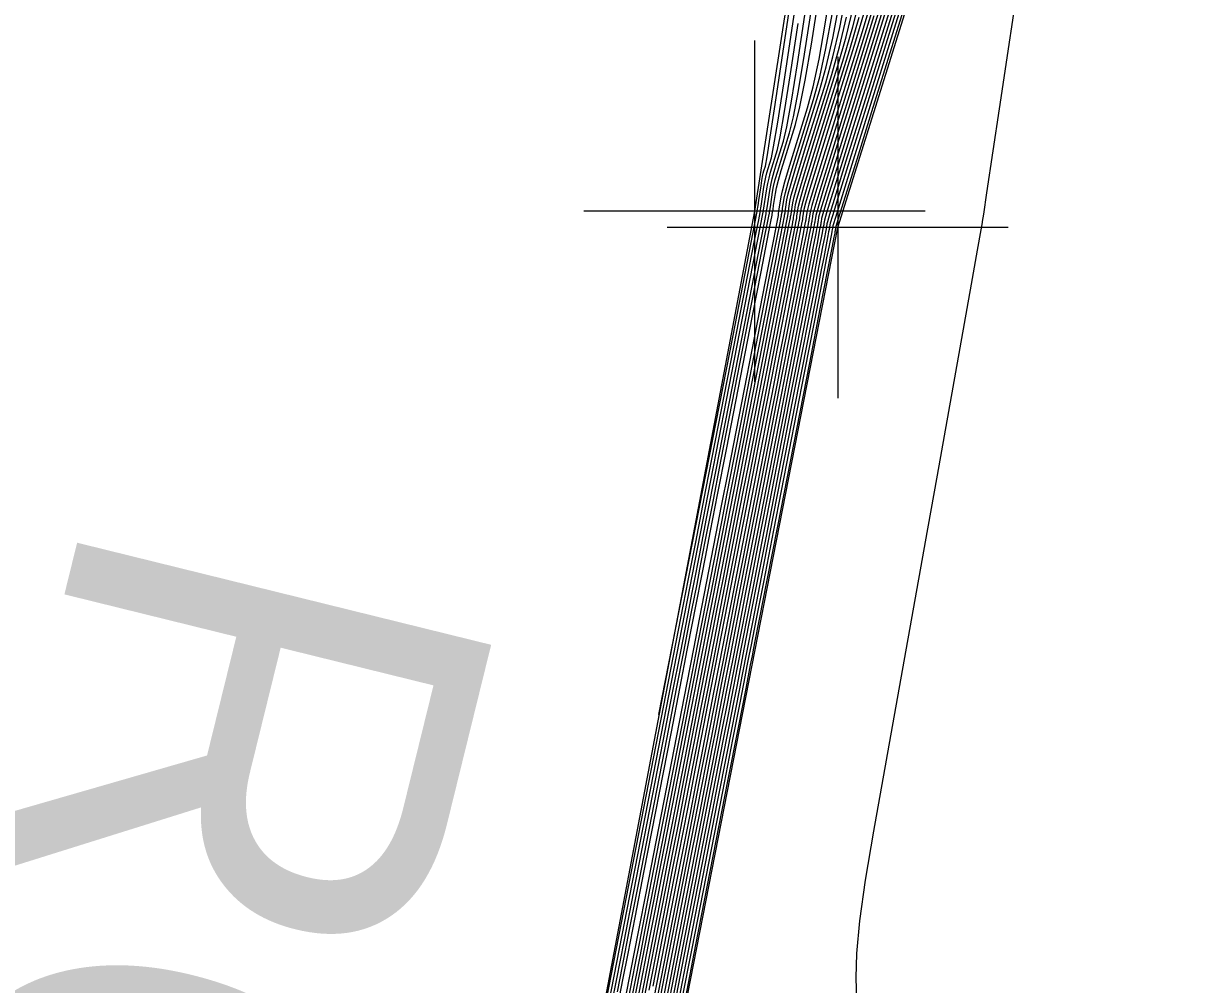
# Model space of a CAD drawing. Extents: x 1724534 to 1727318, y 657156 to 660047.
# Drawn here: x 1725523.62 to 1725537.44, y 659442.27 to 659453.53 of the extents above; entities that cross this region are included whole.
import ezdxf

# ---------------------------------------------------------------- set-up
doc = ezdxf.new("R2010")
doc.units = 0
for name, color, linetype in [('SURVEY - CONTOURS - Index with Text', 7, 'Continuous'), ('SURVEY - CONTOURS - Intermediate with optional Text', 7, 'Continuous'), ('SURVEY - DTM - Breaklines', 7, 'Continuous'), ('SURVEY - DTM - Breaklines - Points - Locators', 7, 'Continuous'), ('SURVEY - NON-TRANSPORTATION - Features', 7, 'Continuous'), ('SURVEY - NON-TRANSPORTATION - Features - Points - Locators', 7, 'Continuous'), ('SURVEY - NON-TRANSPORTATION - Features Text', 7, 'Continuous')]:
    doc.layers.add(name, color=color, linetype=linetype)

msp = doc.modelspace()

# ---------------------------------------------------------------- linework, layer by layer
at = {"layer": 'SURVEY - CONTOURS - Index with Text'}
for points in [[(1725529.777, 659438.637), (1725531.355, 659446.72), (1725531.41, 659447.001), (1725531.497, 659447.449), (1725531.617, 659448.063), (1725531.98, 659449.921), (1725532.184, 659450.967), (1725532.235, 659451.229), (1725532.252, 659451.316), (1725532.252, 659451.317), (1725532.253, 659451.325), (1725532.263, 659451.388), (1725532.271, 659451.443), (1725532.297, 659451.61), (1725532.307, 659451.671), (1725532.318, 659451.728), (1725532.331, 659451.781), (1725532.345, 659451.83), (1725532.385, 659451.957), (1725532.41, 659452.085), (1725532.458, 659452.374), (1725532.528, 659452.824), (1725532.896, 659455.278)], [(1725534.152, 659454.399), (1725533.574, 659452.545), (1725533.385, 659451.937), (1725533.249, 659451.501), (1725533.168, 659451.24), (1725533.141, 659451.151), (1725533.14, 659451.147), (1725533.14, 659451.145), (1725533.139, 659451.142), (1725533.139, 659451.138), (1725533.137, 659451.133), (1725533.134, 659451.117), (1725533.133, 659451.11), (1725533.131, 659451.1), (1725533.129, 659451.087), (1725533.126, 659451.071), (1725533.117, 659451.026), (1725533.096, 659450.921), (1725533.041, 659450.641), (1725532.952, 659450.185), (1725532.829, 659449.554), (1725532.454, 659447.637), (1725532.331, 659447.006), (1725532.242, 659446.55), (1725532.187, 659446.27), (1725532.167, 659446.165), (1725532.158, 659446.12), (1725532.137, 659446.015), (1725532.083, 659445.735), (1725531.994, 659445.279), (1725531.87, 659444.648), (1725531.496, 659442.731), (1725531.372, 659442.1)], [(1725533.798, 659453.911), (1725533.328, 659452.402), (1725533.174, 659451.905), (1725533.063, 659451.547), (1725532.996, 659451.326), (1725532.972, 659451.243), (1725532.966, 659451.207), (1725532.965, 659451.194), (1725532.963, 659451.184), (1725532.962, 659451.175), (1725532.96, 659451.17), (1725532.958, 659451.157), (1725532.953, 659451.134), (1725532.942, 659451.073), (1725532.923, 659450.976), (1725532.896, 659450.841), (1725532.817, 659450.433), (1725532.776, 659450.227), (1725532.715, 659449.913), (1725532.633, 659449.492), (1725532.53, 659448.964), (1725532.227, 659447.414), (1725532.123, 659446.885), (1725532.041, 659446.463), (1725531.979, 659446.147), (1725531.938, 659445.937), (1725531.857, 659445.519), (1725531.816, 659445.31), (1725531.754, 659444.995), (1725531.672, 659444.576), (1725531.57, 659444.051), (1725531.269, 659442.51), (1725531.166, 659441.985)], [(1725533.569, 659453.84), (1725533.445, 659453.422), (1725532.963, 659451.874), (1725532.877, 659451.592), (1725532.824, 659451.412), (1725532.803, 659451.335), (1725532.793, 659451.266), (1725532.786, 659451.225), (1725532.784, 659451.213), (1725532.783, 659451.206), (1725532.781, 659451.197), (1725532.774, 659451.157), (1725532.752, 659451.047), (1725532.717, 659450.865), (1725532.667, 659450.611), (1725532.517, 659449.841), (1725532.456, 659449.532), (1725532.389, 659449.185), (1725532.313, 659448.799), (1725532.23, 659448.375), (1725531.999, 659447.191), (1725531.916, 659446.765), (1725531.771, 659446.024), (1725531.71, 659445.709), (1725531.555, 659444.919), (1725531.494, 659444.605), (1725531.426, 659444.256), (1725531.269, 659443.453), (1725531.042, 659442.289), (1725530.96, 659441.87)], [(1725530.814, 659442.069), (1725530.968, 659442.855), (1725531.029, 659443.168), (1725531.097, 659443.516), (1725531.172, 659443.899), (1725531.254, 659444.318), (1725531.481, 659445.481), (1725531.563, 659445.902), (1725531.639, 659446.289), (1725531.708, 659446.645), (1725531.771, 659446.967), (1725531.931, 659447.785), (1725531.994, 659448.106), (1725532.062, 659448.457), (1725532.137, 659448.838), (1725532.217, 659449.248), (1725532.438, 659450.381), (1725532.511, 659450.754), (1725532.563, 659451.02), (1725532.594, 659451.181), (1725532.605, 659451.236), (1725532.606, 659451.243), (1725532.607, 659451.25), (1725532.61, 659451.266), (1725532.614, 659451.291), (1725532.619, 659451.325), (1725532.634, 659451.427), (1725532.651, 659451.498), (1725532.691, 659451.637), (1725532.753, 659451.843), (1725532.837, 659452.116), (1725533.091, 659452.934), (1725533.183, 659453.255), (1725533.266, 659453.605)]]:
    msp.add_lwpolyline(points, dxfattribs=at)
at = {"layer": 'SURVEY - CONTOURS - Intermediate with optional Text'}
for points in [[(1725531.066, 659445.429), (1725531.934, 659449.875), (1725532.217, 659451.325), (1725532.218, 659451.333), (1725532.228, 659451.398), (1725532.237, 659451.455), (1725532.263, 659451.629), (1725532.272, 659451.688), (1725532.281, 659451.737), (1725532.289, 659451.775), (1725532.296, 659451.802), (1725532.314, 659451.859), (1725532.333, 659451.968), (1725532.447, 659452.708), (1725532.99, 659456.337), (1725533.033, 659456.613), (1725533.049, 659456.712), (1725533.058, 659456.741), (1725533.075, 659456.842), (1725533.117, 659457.123), (1725533.78, 659461.629), (1725533.784, 659461.654), (1725533.793, 659461.715)], [(1725534.081, 659454.302), (1725533.525, 659452.517), (1725533.343, 659451.93), (1725533.212, 659451.51), (1725533.134, 659451.257), (1725533.107, 659451.17), (1725533.105, 659451.159), (1725533.105, 659451.155), (1725533.104, 659451.15), (1725533.103, 659451.145), (1725533.102, 659451.14), (1725533.099, 659451.125), (1725533.097, 659451.115), (1725533.093, 659451.094), (1725533.087, 659451.065), (1725533.08, 659451.025), (1725533.057, 659450.907), (1725533.032, 659450.782), (1725532.976, 659450.495), (1725532.888, 659450.047), (1725532.769, 659449.436), (1725532.409, 659447.592), (1725532.29, 659446.982), (1725532.202, 659446.533), (1725532.146, 659446.246), (1725532.121, 659446.12), (1725532.098, 659446), (1725532.073, 659445.874), (1725532.017, 659445.587), (1725531.929, 659445.139), (1725531.81, 659444.529), (1725531.45, 659442.687), (1725531.331, 659442.077)], [(1725535.317, 659454.276), (1725535.055, 659452.53), (1725534.907, 659451.546), (1725534.87, 659451.297), (1725534.857, 659451.211), (1725534.855, 659451.197), (1725534.84, 659451.113), (1725534.797, 659450.873), (1725534.726, 659450.476), (1725534.326, 659448.238), (1725534.214, 659447.607), (1725533.878, 659445.728), (1725533.581, 659444.065), (1725533.485, 659443.49), (1725533.418, 659443.012), (1725533.381, 659442.631), (1725533.373, 659442.346), (1725533.393, 659441.717)], [(1725534.01, 659454.204), (1725533.476, 659452.488), (1725533.301, 659451.924), (1725533.175, 659451.52), (1725533.099, 659451.274), (1725533.073, 659451.188), (1725533.071, 659451.171), (1725533.07, 659451.165), (1725533.067, 659451.147), (1725533.064, 659451.133), (1725533.055, 659451.089), (1725533.046, 659451.042), (1725533.034, 659450.979), (1725532.997, 659450.789), (1725532.968, 659450.643), (1725532.911, 659450.35), (1725532.825, 659449.908), (1725532.709, 659449.318), (1725532.363, 659447.548), (1725532.248, 659446.958), (1725532.162, 659446.515), (1725532.037, 659445.88), (1725532.009, 659445.733), (1725531.865, 659444.998), (1725531.75, 659444.409), (1725531.405, 659442.643), (1725531.29, 659442.054)], [(1725530.588, 659441.662), (1725530.772, 659442.605), (1725530.834, 659442.924), (1725530.915, 659443.335), (1725531.397, 659445.803), (1725531.478, 659446.22), (1725531.542, 659446.548), (1725531.738, 659447.552), (1725531.801, 659447.875), (1725531.881, 659448.282), (1725532.346, 659450.665), (1725532.411, 659450.999), (1725532.45, 659451.2), (1725532.466, 659451.28), (1725532.469, 659451.299), (1725532.473, 659451.33), (1725532.499, 659451.5), (1725532.514, 659451.567), (1725532.542, 659451.674), (1725532.584, 659451.818), (1725532.809, 659452.543), (1725532.874, 659452.787), (1725532.943, 659453.113), (1725533.016, 659453.521), (1725533.094, 659454.01)], [(1725533.869, 659454.008), (1725533.378, 659452.431), (1725533.216, 659451.912), (1725533.1, 659451.538), (1725533.03, 659451.309), (1725533.006, 659451.225), (1725533, 659451.184), (1725532.998, 659451.175), (1725532.997, 659451.168), (1725532.996, 659451.162), (1725532.989, 659451.129), (1725532.98, 659451.078), (1725532.964, 659450.998), (1725532.942, 659450.887), (1725532.877, 659450.552), (1725532.697, 659449.631), (1725532.59, 659449.082), (1725532.272, 659447.458), (1725532.165, 659446.91), (1725531.984, 659445.983), (1725531.917, 659445.639), (1725531.88, 659445.451), (1725531.82, 659445.143), (1725531.314, 659442.554), (1725531.207, 659442.008)], [(1725533.94, 659454.106), (1725533.427, 659452.459), (1725533.258, 659451.918), (1725533.138, 659451.529), (1725533.065, 659451.291), (1725533.04, 659451.207), (1725533.036, 659451.183), (1725533.035, 659451.175), (1725533.033, 659451.167), (1725533.032, 659451.16), (1725533.031, 659451.155), (1725533.029, 659451.141), (1725533.025, 659451.124), (1725533.017, 659451.084), (1725533.005, 659451.02), (1725532.988, 659450.933), (1725532.937, 659450.67), (1725532.904, 659450.504), (1725532.846, 659450.204), (1725532.761, 659449.769), (1725532.649, 659449.2), (1725532.318, 659447.503), (1725532.206, 659446.934), (1725532.121, 659446.498), (1725532.062, 659446.196), (1725532.03, 659446.029), (1725531.977, 659445.76), (1725531.944, 659445.592), (1725531.886, 659445.291), (1725531.801, 659444.857), (1725531.69, 659444.29), (1725531.359, 659442.599), (1725531.248, 659442.031)], [(1725527.779, 659426.716), (1725531.871, 659447.667), (1725532.575, 659451.275), (1725532.601, 659451.445), (1725532.617, 659451.516), (1725532.654, 659451.646), (1725532.788, 659452.088), (1725533.021, 659452.836), (1725533.106, 659453.138), (1725533.185, 659453.482), (1725533.26, 659453.869)], [(1725530.905, 659442.157), (1725531.088, 659443.094), (1725531.158, 659443.449), (1725531.229, 659443.812), (1725531.301, 659444.181), (1725531.374, 659444.558), (1725531.572, 659445.573), (1725531.646, 659445.951), (1725531.719, 659446.324), (1725531.791, 659446.693), (1725531.862, 659447.057), (1725532.051, 659448.021), (1725532.122, 659448.383), (1725532.193, 659448.748), (1725532.265, 659449.116), (1725532.337, 659449.485), (1725532.53, 659450.473), (1725532.593, 659450.798), (1725532.638, 659451.031), (1725532.666, 659451.172), (1725532.676, 659451.221), (1725532.677, 659451.229), (1725532.678, 659451.235), (1725532.681, 659451.25), (1725532.684, 659451.272), (1725532.688, 659451.301), (1725532.702, 659451.39), (1725532.72, 659451.464), (1725532.765, 659451.619), (1725532.837, 659451.856), (1725532.935, 659452.173), (1725533.233, 659453.129), (1725533.337, 659453.489), (1725533.428, 659453.852)], [(1725533.646, 659453.957), (1725533.515, 659453.52), (1725533.132, 659452.288), (1725533.005, 659451.881), (1725532.914, 659451.583), (1725532.858, 659451.395), (1725532.837, 659451.317), (1725532.827, 659451.254), (1725532.824, 659451.233), (1725532.822, 659451.217), (1725532.82, 659451.205), (1725532.819, 659451.199), (1725532.817, 659451.189), (1725532.81, 659451.153), (1725532.79, 659451.052), (1725532.758, 659450.887), (1725532.713, 659450.657), (1725532.577, 659449.959), (1725532.52, 659449.671), (1725532.454, 659449.331), (1725532.377, 659448.938), (1725532.29, 659448.493), (1725532.044, 659447.235), (1725531.957, 659446.789), (1725531.88, 659446.394), (1725531.813, 659446.049), (1725531.755, 659445.755), (1725531.615, 659445.039), (1725531.558, 659444.746), (1725531.491, 659444.404), (1725531.329, 659443.572), (1725531.087, 659442.334), (1725531.001, 659441.893)], [(1725530.579, 659442.182), (1725530.637, 659442.48), (1725530.722, 659442.912), (1725530.832, 659443.477), (1725531.161, 659445.162), (1725531.272, 659445.73), (1725531.357, 659446.167), (1725531.417, 659446.476), (1725531.452, 659446.655), (1725531.512, 659446.959), (1725531.546, 659447.136), (1725531.605, 659447.438), (1725531.689, 659447.866), (1725531.797, 659448.418), (1725532.117, 659450.059), (1725532.222, 659450.598), (1725532.297, 659450.983), (1725532.343, 659451.214), (1725532.358, 659451.292), (1725532.358, 659451.295), (1725532.36, 659451.303), (1725532.363, 659451.324), (1725532.368, 659451.359), (1725532.376, 659451.408), (1725532.398, 659451.555), (1725532.41, 659451.619), (1725532.43, 659451.701), (1725532.458, 659451.8), (1725532.493, 659451.916), (1725532.597, 659452.25), (1725532.642, 659452.436), (1725532.701, 659452.743), (1725532.772, 659453.172), (1725532.857, 659453.722)], [(1725530.607, 659442.138), (1725530.644, 659442.323), (1725530.703, 659442.628), (1725530.786, 659443.053), (1725530.892, 659443.597), (1725531.207, 659445.208), (1725531.313, 659445.754), (1725531.397, 659446.185), (1725531.459, 659446.5), (1725531.498, 659446.699), (1725531.572, 659447.077), (1725531.61, 659447.275), (1725531.671, 659447.584), (1725531.753, 659448.004), (1725531.857, 659448.537), (1725532.163, 659450.105), (1725532.264, 659450.62), (1725532.335, 659450.988), (1725532.379, 659451.21), (1725532.393, 659451.284), (1725532.394, 659451.288), (1725532.395, 659451.295), (1725532.398, 659451.316), (1725532.403, 659451.35), (1725532.41, 659451.396), (1725532.432, 659451.537), (1725532.445, 659451.602), (1725532.467, 659451.692), (1725532.5, 659451.806), (1725532.542, 659451.945), (1725532.667, 659452.348), (1725532.719, 659452.553), (1725532.782, 659452.867), (1725532.854, 659453.288), (1725532.936, 659453.818)], [(1725530.724, 659441.98), (1725530.848, 659442.616), (1725530.901, 659442.886), (1725530.966, 659443.22), (1725531.043, 659443.617), (1725531.133, 659444.078), (1725531.39, 659445.39), (1725531.48, 659445.852), (1725531.558, 659446.254), (1725531.625, 659446.596), (1725531.68, 659446.878), (1725531.811, 659447.549), (1725531.866, 659447.829), (1725531.932, 659448.166), (1725532.009, 659448.56), (1725532.097, 659449.011), (1725532.346, 659450.289), (1725532.428, 659450.709), (1725532.487, 659451.009), (1725532.522, 659451.191), (1725532.534, 659451.252), (1725532.535, 659451.258), (1725532.537, 659451.265), (1725532.539, 659451.283), (1725532.544, 659451.311), (1725532.549, 659451.349), (1725532.567, 659451.463), (1725532.582, 659451.533), (1725532.616, 659451.655), (1725532.668, 659451.831), (1725532.739, 659452.059), (1725532.95, 659452.739), (1725533.028, 659453.021), (1725533.105, 659453.359), (1725533.179, 659453.753)], [(1725530.86, 659442.113), (1725531.028, 659442.975), (1725531.094, 659443.309), (1725531.163, 659443.664), (1725531.236, 659444.04), (1725531.314, 659444.438), (1725531.527, 659445.527), (1725531.605, 659445.926), (1725531.679, 659446.307), (1725531.75, 659446.669), (1725531.817, 659447.012), (1725531.991, 659447.903), (1725532.058, 659448.245), (1725532.128, 659448.603), (1725532.201, 659448.977), (1725532.277, 659449.366), (1725532.484, 659450.427), (1725532.552, 659450.776), (1725532.601, 659451.025), (1725532.63, 659451.176), (1725532.64, 659451.229), (1725532.642, 659451.236), (1725532.643, 659451.243), (1725532.645, 659451.258), (1725532.649, 659451.281), (1725532.654, 659451.313), (1725532.668, 659451.408), (1725532.686, 659451.481), (1725532.728, 659451.628), (1725532.795, 659451.849), (1725532.886, 659452.145), (1725533.162, 659453.032), (1725533.26, 659453.372), (1725533.347, 659453.729)], [(1725530.996, 659442.245), (1725531.209, 659443.333), (1725531.286, 659443.731), (1725531.36, 659444.108), (1725531.43, 659444.464), (1725531.495, 659444.798), (1725531.664, 659445.664), (1725531.73, 659446), (1725531.8, 659446.359), (1725532.17, 659448.257), (1725532.249, 659448.661), (1725532.393, 659449.393), (1725532.457, 659449.722), (1725532.621, 659450.565), (1725532.675, 659450.842), (1725532.714, 659451.041), (1725532.738, 659451.162), (1725532.746, 659451.205), (1725532.748, 659451.214), (1725532.749, 659451.22), (1725532.751, 659451.233), (1725532.754, 659451.252), (1725532.769, 659451.353), (1725532.789, 659451.429), (1725532.84, 659451.601), (1725533.033, 659452.231), (1725533.374, 659453.325), (1725533.492, 659453.723)], [(1725533.657, 659453.715), (1725533.23, 659452.345), (1725533.09, 659451.893), (1725532.989, 659451.565), (1725532.927, 659451.36), (1725532.904, 659451.28), (1725532.897, 659451.23), (1725532.894, 659451.213), (1725532.892, 659451.2), (1725532.891, 659451.19), (1725532.887, 659451.173), (1725532.882, 659451.143), (1725532.866, 659451.063), (1725532.84, 659450.931), (1725532.805, 659450.749), (1725532.648, 659449.949), (1725532.585, 659449.622), (1725532.505, 659449.215), (1725532.41, 659448.728), (1725532.136, 659447.325), (1725531.96, 659446.428), (1725531.896, 659446.098), (1725531.847, 659445.846), (1725531.736, 659445.279), (1725531.687, 659445.028), (1725531.544, 659444.294), (1725531.449, 659443.812), (1725531.178, 659442.422), (1725531.083, 659441.939)], [(1725533.727, 659453.813), (1725533.026, 659451.556), (1725532.961, 659451.343), (1725532.938, 659451.262), (1725532.932, 659451.218), (1725532.929, 659451.204), (1725532.928, 659451.192), (1725532.926, 659451.183), (1725532.925, 659451.177), (1725532.923, 659451.165), (1725532.917, 659451.138), (1725532.904, 659451.068), (1725532.881, 659450.954), (1725532.851, 659450.795), (1725532.757, 659450.315), (1725532.712, 659450.088), (1725532.65, 659449.767), (1725532.569, 659449.354), (1725532.47, 659448.846), (1725532.181, 659447.369), (1725532.082, 659446.861), (1725532.001, 659446.446), (1725531.938, 659446.123), (1725531.892, 659445.892), (1725531.796, 659445.399), (1725531.751, 659445.169), (1725531.689, 659444.847), (1725531.608, 659444.435), (1725531.509, 659443.931), (1725531.223, 659442.466), (1725531.125, 659441.962)], [(1725530.515, 659442.042), (1725530.572, 659442.332), (1725530.657, 659442.771), (1725530.772, 659443.357), (1725531.115, 659445.117), (1725531.23, 659445.705), (1725531.317, 659446.15), (1725531.376, 659446.452), (1725531.407, 659446.61), (1725531.452, 659446.841), (1725531.483, 659446.997), (1725531.54, 659447.293), (1725531.625, 659447.727), (1725531.737, 659448.3), (1725532.071, 659450.013), (1725532.181, 659450.576), (1725532.26, 659450.978), (1725532.307, 659451.219), (1725532.323, 659451.3), (1725532.323, 659451.302), (1725532.324, 659451.31), (1725532.328, 659451.333), (1725532.333, 659451.369), (1725532.341, 659451.42), (1725532.364, 659451.574), (1725532.376, 659451.636), (1725532.393, 659451.71), (1725532.415, 659451.794), (1725532.444, 659451.888), (1725532.526, 659452.152), (1725532.565, 659452.319), (1725532.62, 659452.62), (1725532.691, 659453.056), (1725532.778, 659453.627)], [(1725530.678, 659441.936), (1725530.788, 659442.497), (1725530.836, 659442.746), (1725530.9, 659443.072), (1725530.979, 659443.476), (1725531.073, 659443.957), (1725531.344, 659445.345), (1725531.438, 659445.828), (1725531.518, 659446.237), (1725531.584, 659446.572), (1725531.635, 659446.833), (1725531.751, 659447.431), (1725531.802, 659447.69), (1725531.867, 659448.02), (1725531.945, 659448.421), (1725532.037, 659448.892), (1725532.301, 659450.243), (1725532.387, 659450.687), (1725532.449, 659451.004), (1725532.486, 659451.195), (1725532.499, 659451.26), (1725532.5, 659451.266), (1725532.501, 659451.273), (1725532.504, 659451.291), (1725532.509, 659451.32), (1725532.515, 659451.36), (1725532.533, 659451.482), (1725532.548, 659451.55), (1725532.579, 659451.665), (1725532.626, 659451.825), (1725532.689, 659452.031), (1725532.879, 659452.641), (1725532.951, 659452.904), (1725533.024, 659453.236), (1725533.098, 659453.637)], [(1725530.951, 659442.201), (1725531.149, 659443.214), (1725531.222, 659443.59), (1725531.294, 659443.96), (1725531.365, 659444.322), (1725531.435, 659444.678), (1725531.618, 659445.618), (1725531.688, 659445.975), (1725531.759, 659446.341), (1725532.111, 659448.139), (1725532.185, 659448.522), (1725532.329, 659449.254), (1725532.397, 659449.604), (1725532.576, 659450.519), (1725532.634, 659450.82), (1725532.676, 659451.036), (1725532.702, 659451.167), (1725532.711, 659451.213), (1725532.713, 659451.221), (1725532.714, 659451.228), (1725532.716, 659451.242), (1725532.719, 659451.262), (1725532.736, 659451.372), (1725532.755, 659451.447), (1725532.802, 659451.61), (1725532.984, 659452.202), (1725533.303, 659453.227), (1725533.415, 659453.606)], [(1725533.586, 659453.618), (1725533.181, 659452.316), (1725533.048, 659451.887), (1725532.951, 659451.574), (1725532.893, 659451.378), (1725532.871, 659451.298), (1725532.862, 659451.242), (1725532.859, 659451.223), (1725532.857, 659451.208), (1725532.855, 659451.198), (1725532.854, 659451.192), (1725532.852, 659451.181), (1725532.846, 659451.148), (1725532.828, 659451.057), (1725532.799, 659450.909), (1725532.759, 659450.703), (1725532.637, 659450.078), (1725532.584, 659449.81), (1725532.519, 659449.476), (1725532.441, 659449.076), (1725532.35, 659448.61), (1725532.09, 659447.28), (1725531.999, 659446.813), (1725531.92, 659446.411), (1725531.854, 659446.074), (1725531.801, 659445.801), (1725531.676, 659445.159), (1725531.623, 659444.887), (1725531.557, 659444.552), (1725531.479, 659444.153), (1725531.389, 659443.692), (1725531.132, 659442.378), (1725531.042, 659441.916)], [(1725528.488, 659431.846), (1725532.289, 659451.318), (1725532.33, 659451.592), (1725532.341, 659451.654), (1725532.356, 659451.719), (1725532.373, 659451.787), (1725532.455, 659452.055), (1725532.488, 659452.202), (1725532.539, 659452.497), (1725532.61, 659452.94), (1725532.699, 659453.531)]]:
    msp.add_lwpolyline(points, dxfattribs=at)
at = {"layer": 'SURVEY - DTM - Breaklines'}
msp.add_lwpolyline([(1725548.52, 659521.481), (1725540.965, 659497.216), (1725536.847, 659481.64), (1725536.065, 659476.4), (1725532.186, 659451.331), (1725527.526, 659426.779), (1725520.287, 659402.807), (1725512.005, 659379.174), (1725506.044, 659356.068), (1725503.268, 659330.772), (1725496.158, 659306.737), (1725491.301, 659280.213), (1725484.669, 659256.065), (1725478.26, 659232.056), (1725472.366, 659207.66), (1725466.542, 659183.359), (1725459.12, 659159.228), (1725454.379, 659134.473), (1725448.668, 659109.979), (1725442.764, 659085.69), (1725436.263, 659061.294), (1725431.444, 659036.269), (1725428.274, 659013.717), (1725429.417, 659007.151)], dxfattribs=at)
at = {"layer": 'SURVEY - DTM - Breaklines - Points - Locators'}
for p, q in [((1725532.186, 659453.331), (1725532.186, 659449.331)), ((1725534.186, 659451.331), (1725530.186, 659451.331))]:
    msp.add_line(p, q, dxfattribs=at)
at = {"layer": 'SURVEY - NON-TRANSPORTATION - Features'}
msp.add_lwpolyline([(1725478.626, 659231.962), (1725484.871, 659256.014), (1725491.647, 659280.125), (1725496.324, 659306.695), (1725504.184, 659330.541), (1725509.657, 659355.134), (1725515.881, 659378.125), (1725522.114, 659402.336), (1725528.356, 659426.565), (1725533.162, 659451.14), (1725540.618, 659474.976), (1725541.895, 659480.465), (1725545.325, 659497.45), (1725552.4, 659520.505), (1725557.595, 659544.875), (1725563.899, 659569.033), (1725569.664, 659593.303), (1725577.056, 659617.422)], dxfattribs=at)
at = {"layer": 'SURVEY - NON-TRANSPORTATION - Features - Points - Locators'}
for p, q in [((1725533.162, 659453.14), (1725533.162, 659449.14)), ((1725535.162, 659451.14), (1725531.162, 659451.14))]:
    msp.add_line(p, q, dxfattribs=at)

# ---------------------------------------------------------------- texts
at = {"layer": 'SURVEY - NON-TRANSPORTATION - Features Text'}
msp.add_text('ROCK FACE', height=5, rotation=256.1526, dxfattribs=at).set_placement((1725524.375, 659447.977))

doc.saveas('drawing.dxf')
